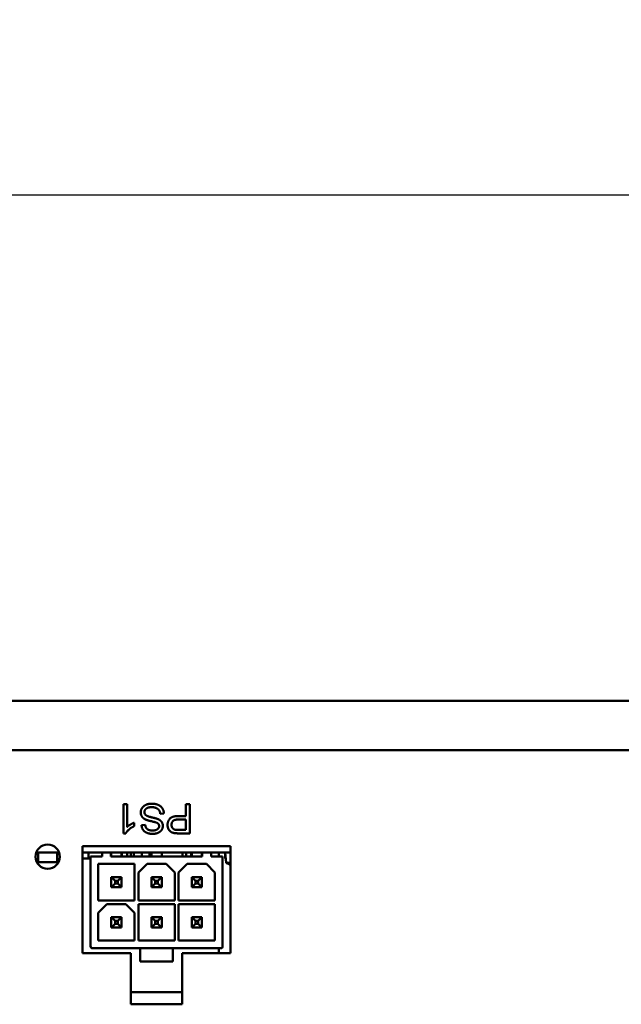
# Model space of a CAD drawing. Header units: inches. Extents: x 0.8 to 75.7, y -7.8 to 49.3.
# Tile 332 of 339: x 62.4 to 64.9, y 45.2 to 49.3. Entities that reach past the tile are written whole.
import ezdxf

# ---------------------------------------------------------------- set-up
doc = ezdxf.new("R2010")
doc.units = ezdxf.units.IN
doc.header["$MEASUREMENT"] = 0
for name, color, linetype, lineweight in [('Dimensions(ROSSANSI)', 7, 'Continuous', 25), ('Visible Edges(ROSSANSI)', 7, 'Continuous', 50), ('Visible Tangent Edges(ROSSANSI)', 7, 'Continuous', 50)]:
    doc.layers.add(name, color=color, linetype=linetype, lineweight=lineweight)
doc.styles.add('DEFAULT-ROSSANSI', font='arial.ttf')
doc.dimstyles.new('DEFAULT-ROSSANSI', dxfattribs={"dimtxt": 1, "dimasz": 0.098425, "dimexe": 0.125, "dimexo": 0.0625, "dimgap": 0.031496, "dimtad": 0, "dimtih": 1, "dimtoh": 1, "dimrnd": 1e-08, "dimzin": 0, "dimdsep": 46, "dimtxsty": 'DEFAULT-ROSSANSI', "dimcen": 0.09, "dimdle": 0.393701, "dimclrd": 7, "dimclre": 7, "dimclrt": 179, "dimadec": 0, "dimazin": 0, "dimtfac": 1, "dimtofl": 0, "dimtmove": 0, "dimatfit": 3, "dimfxl": 1, "dimtolj": 1, "dimtzin": 0, "dimlwd": 25, "dimlwe": 25, "dimarcsym": 0})

# ---------------------------------------------------------------- blocks, each defined once
blk = doc.blocks.new('*D5')
at = {"layer": 'Defpoints', "color": 0}
for p in [(69.6442, 48.5523), (32.4542, 46.2689), (69.6442, 46.2689)]:
    blk.add_point(p, dxfattribs=at)
at = {"layer": 'Dimensions(ROSSANSI)', "color": 7, "lineweight": 25}
for p, q in [((32.4542, 46.3314), (32.4542, 48.6773)), ((69.6442, 46.3314), (69.6442, 48.6773)), ((32.5526, 48.5523), (47.0143, 48.5523)), ((69.5458, 48.5523), (55.0841, 48.5523))]:
    blk.add_line(p, q, dxfattribs=at)
at = {"layer": 'Dimensions(ROSSANSI)', "color": 7}
for points in [[(32.5526, 48.5687), (32.5526, 48.5359), (32.4542, 48.5523)], [(69.5458, 48.5687), (69.5458, 48.5359), (69.6442, 48.5523)]]:
    blk.add_solid(points, dxfattribs=at)
at = {"layer": 'Dimensions(ROSSANSI)', "color": 179, "lineweight": 25, "insert": (47.0458, 49.1932), "char_height": 1, "attachment_point": 1, "style": 'DEFAULT-ROSSANSI'}
blk.add_mtext('\\A1;37.19 [944.6]', dxfattribs=at)

msp = doc.modelspace()

# ---------------------------------------------------------------- linework, layer by layer
at = {"layer": 'Visible Edges(ROSSANSI)'}
for p, q in [((32.4542, 46.4727), (69.6442, 46.4727)), ((62.8685, 46.0474), (62.8685, 45.9269)), ((62.8833, 46.0474), (62.8685, 46.0474)), ((62.8833, 45.9535), (62.8833, 46.0474)), ((63.1258, 46.0474), (63.1258, 45.9986)), ((63.1417, 46.0474), (63.1258, 46.0474)), ((63.1417, 45.9274), (63.1417, 46.0474)), ((63.0203, 46.0075), (63.0353, 46.0088)), ((62.9127, 45.957), (62.9127, 45.9713)), ((62.9585, 45.9623), (62.9433, 45.9611)), ((63.0948, 45.9844), (63.1258, 45.9844)), ((63.1258, 45.9986), (63.095, 45.9986)), ((63.1258, 45.9844), (63.1258, 45.9415)), ((62.8685, 45.9269), (62.8781, 45.9269)), ((63.1258, 45.9415), (63.0951, 45.9415)), ((63.0965, 45.9274), (63.1417, 45.9274)), ((62.6037, 45.8487), (62.5097, 45.8487)), ((62.5173, 45.8093), (62.5173, 45.8487)), ((62.596, 45.8487), (62.596, 45.8093)), ((62.6997, 45.8744), (63.3097, 45.8744)), ((62.6997, 45.4344), (62.6997, 45.8744)), ((62.7807, 45.8487), (62.6997, 45.8487)), ((62.7255, 45.8487), (62.7255, 45.8237)), ((62.7807, 45.8487), (62.8171, 45.8487)), ((62.7807, 45.8329), (62.7807, 45.8487)), ((63.1931, 45.8487), (62.8171, 45.8487)), ((62.8171, 45.8329), (62.8171, 45.8487)), ((62.8187, 45.8329), (62.8187, 45.8487)), ((62.8607, 45.8329), (62.8607, 45.8487)), ((62.8624, 45.8329), (62.8624, 45.8487)), ((62.8837, 45.8487), (62.8837, 45.8329)), ((62.8988, 45.8329), (62.8988, 45.8487)), ((62.9119, 45.8487), (62.9119, 45.8329)), ((62.9437, 45.8329), (62.9437, 45.8487)), ((62.9755, 45.8487), (62.9755, 45.8329)), ((62.9841, 45.8329), (62.9841, 45.8487)), ((63.0261, 45.8329), (63.0261, 45.8487)), ((63.1114, 45.8329), (63.1114, 45.8487)), ((63.1264, 45.8487), (63.1264, 45.8329)), ((63.1478, 45.8329), (63.1478, 45.8487)), ((63.1494, 45.8487), (63.1494, 45.8329)), ((63.1914, 45.8329), (63.1914, 45.8487)), ((63.1931, 45.8487), (63.1931, 45.8329)), ((63.1931, 45.8487), (63.2295, 45.8487)), ((63.3097, 45.8487), (63.2295, 45.8487)), ((63.2295, 45.8487), (63.2295, 45.8329)), ((63.2617, 45.8487), (63.2617, 45.8329)), ((63.2867, 45.8487), (63.2867, 45.8237)), ((63.2909, 45.8057), (63.2872, 45.8487)), ((63.3097, 45.8744), (63.3097, 45.4344)), ((62.5173, 45.8093), (62.5119, 45.8093)), ((62.596, 45.8093), (62.5173, 45.8093)), ((62.6015, 45.8093), (62.596, 45.8093)), ((62.6997, 45.8237), (62.7334, 45.8237)), ((62.7807, 45.8329), (62.7334, 45.8329)), ((62.7334, 45.8329), (62.7334, 45.4628)), ((62.7649, 45.6518), (62.7649, 45.8014)), ((62.7649, 45.8014), (62.9145, 45.8014)), ((62.8171, 45.8329), (63.1931, 45.8329)), ((62.9145, 45.8014), (62.9145, 45.6518)), ((62.9303, 45.766), (62.9657, 45.8014)), ((62.9657, 45.8014), (63.0444, 45.8014)), ((63.0444, 45.8014), (63.0799, 45.766)), ((63.0956, 45.766), (63.1311, 45.8014)), ((63.1311, 45.8014), (63.2098, 45.8014)), ((63.2098, 45.8014), (63.2452, 45.766)), ((63.2767, 45.8329), (63.2295, 45.8329)), ((63.2767, 45.4628), (63.2767, 45.8329)), ((63.2867, 45.8237), (63.2894, 45.8237)), ((63.3097, 45.8057), (63.2909, 45.8057)), ((62.9303, 45.6518), (62.9303, 45.766)), ((63.0799, 45.766), (63.0799, 45.6518)), ((63.0956, 45.6518), (63.0956, 45.766)), ((63.2452, 45.766), (63.2452, 45.6518)), ((62.8187, 45.7056), (62.8187, 45.7476)), ((62.834, 45.7324), (62.8187, 45.7476)), ((62.8607, 45.7476), (62.8187, 45.7476)), ((62.8187, 45.7056), (62.834, 45.7209)), ((62.834, 45.7209), (62.834, 45.7324)), ((62.8454, 45.7324), (62.834, 45.7324)), ((62.834, 45.7209), (62.8454, 45.7209)), ((62.8454, 45.7324), (62.8607, 45.7476)), ((62.8454, 45.7209), (62.8454, 45.7324)), ((62.8454, 45.7209), (62.8607, 45.7056)), ((62.8607, 45.7056), (62.8607, 45.7476)), ((62.9841, 45.7056), (62.9841, 45.7476)), ((62.9993, 45.7324), (62.9841, 45.7476)), ((63.0261, 45.7476), (62.9841, 45.7476)), ((62.9993, 45.7209), (62.9841, 45.7056)), ((63.0108, 45.7324), (62.9993, 45.7324)), ((62.9993, 45.7324), (62.9993, 45.7209)), ((62.9993, 45.7209), (63.0108, 45.7209)), ((63.0261, 45.7476), (63.0108, 45.7324)), ((63.0108, 45.7209), (63.0108, 45.7324)), ((63.0108, 45.7209), (63.0261, 45.7056)), ((63.0261, 45.7056), (63.0261, 45.7476)), ((63.1494, 45.7056), (63.1494, 45.7476)), ((63.1647, 45.7324), (63.1494, 45.7476)), ((63.1914, 45.7476), (63.1494, 45.7476)), ((63.1494, 45.7056), (63.1647, 45.7209)), ((63.1647, 45.7209), (63.1647, 45.7324)), ((63.1762, 45.7324), (63.1647, 45.7324)), ((63.1647, 45.7209), (63.1762, 45.7209)), ((63.1914, 45.7476), (63.1762, 45.7324)), ((63.1762, 45.7209), (63.1762, 45.7324)), ((63.1762, 45.7209), (63.1914, 45.7056)), ((63.1914, 45.7056), (63.1914, 45.7476)), ((62.8187, 45.7056), (62.8607, 45.7056)), ((62.9841, 45.7056), (63.0261, 45.7056)), ((63.1494, 45.7056), (63.1914, 45.7056)), ((62.9145, 45.6518), (62.7649, 45.6518)), ((62.7649, 45.6006), (62.8003, 45.6361)), ((62.8003, 45.6361), (62.8791, 45.6361)), ((62.8791, 45.6361), (62.9145, 45.6006)), ((63.0799, 45.6518), (62.9303, 45.6518)), ((62.9303, 45.4865), (62.9303, 45.6361)), ((62.9303, 45.6361), (63.0799, 45.6361)), ((63.0799, 45.6361), (63.0799, 45.4865)), ((63.2452, 45.6518), (63.0956, 45.6518)), ((63.0956, 45.4865), (63.0956, 45.6361)), ((63.0956, 45.6361), (63.2452, 45.6361)), ((63.2452, 45.6361), (63.2452, 45.4865)), ((62.7649, 45.4865), (62.7649, 45.6006)), ((62.9145, 45.6006), (62.9145, 45.4865)), ((62.8187, 45.5403), (62.8187, 45.5823)), ((62.8187, 45.5823), (62.8607, 45.5823)), ((62.8187, 45.5823), (62.834, 45.567)), ((62.8187, 45.5403), (62.834, 45.5555)), ((62.834, 45.567), (62.8454, 45.567)), ((62.834, 45.567), (62.834, 45.5555)), ((62.834, 45.5555), (62.8454, 45.5555)), ((62.8454, 45.567), (62.8607, 45.5823)), ((62.8454, 45.567), (62.8454, 45.5555)), ((62.8454, 45.5555), (62.8607, 45.5403)), ((62.8607, 45.5403), (62.8607, 45.5823)), ((62.9993, 45.567), (62.9841, 45.5823)), ((62.9841, 45.5823), (62.9841, 45.5403)), ((62.9841, 45.5823), (63.0261, 45.5823)), ((62.9841, 45.5403), (62.9993, 45.5555)), ((62.9993, 45.5555), (62.9993, 45.567)), ((62.9993, 45.567), (63.0108, 45.567)), ((62.9993, 45.5555), (63.0108, 45.5555)), ((63.0108, 45.567), (63.0261, 45.5823)), ((63.0108, 45.567), (63.0108, 45.5555)), ((63.0108, 45.5555), (63.0261, 45.5403)), ((63.0261, 45.5403), (63.0261, 45.5823)), ((63.1914, 45.5823), (63.1494, 45.5823)), ((63.1494, 45.5823), (63.1647, 45.567)), ((63.1494, 45.5823), (63.1494, 45.5403)), ((63.1494, 45.5403), (63.1647, 45.5555)), ((63.1647, 45.567), (63.1762, 45.567)), ((63.1647, 45.567), (63.1647, 45.5555)), ((63.1647, 45.5555), (63.1762, 45.5555)), ((63.1762, 45.567), (63.1914, 45.5823)), ((63.1762, 45.567), (63.1762, 45.5555)), ((63.1762, 45.5555), (63.1914, 45.5403)), ((63.1914, 45.5403), (63.1914, 45.5823)), ((62.8187, 45.5403), (62.8607, 45.5403)), ((62.9841, 45.5403), (63.0261, 45.5403)), ((63.1494, 45.5403), (63.1914, 45.5403)), ((62.9145, 45.4865), (62.7649, 45.4865)), ((63.0799, 45.4865), (62.9303, 45.4865)), ((63.2452, 45.4865), (63.0956, 45.4865)), ((62.8997, 45.4344), (62.6997, 45.4344)), ((62.7413, 45.455), (62.9381, 45.455)), ((62.8997, 45.2244), (62.8997, 45.4344)), ((63.072, 45.455), (62.9381, 45.455)), ((62.9381, 45.455), (62.9381, 45.3999)), ((63.072, 45.3999), (63.072, 45.455)), ((63.072, 45.455), (63.2689, 45.455)), ((63.3097, 45.4344), (63.1097, 45.4344)), ((63.1097, 45.4344), (63.1097, 45.2244)), ((63.2617, 45.455), (63.2617, 45.4344)), ((63.072, 45.3999), (62.9381, 45.3999)), ((63.1097, 45.2737), (62.8997, 45.2737)), ((63.1097, 45.2244), (62.8997, 45.2244))]:
    msp.add_line(p, q, dxfattribs=at)
msp.add_circle((62.5567, 45.8315), 0.05, dxfattribs=at)
for centre, radius, start, end in [((63.4047, 46.052), 0.2713, 245.2131, 249.5158), ((62.7413, 45.4628), 0.00787, 180, 270), ((63.2689, 45.4628), 0.00787, 270, 0)]:
    msp.add_arc(centre, radius, start, end, dxfattribs=at)
for points in [[(62.9841, 46.0494), (62.9713, 46.0494), (62.9507, 46.0399), (62.9397, 46.023), (62.9397, 46.0134)], [(63.0353, 46.0088), (63.0349, 46.0208), (63.0224, 46.0399), (63.0004, 46.0494), (62.9841, 46.0494)], [(62.9397, 46.0134), (62.9397, 46.0038), (62.9497, 45.989), (62.9601, 45.9842)], [(62.955, 46.0148), (62.955, 46.0204), (62.9617, 46.0298), (62.9757, 46.0352), (62.9848, 46.0352)], [(62.9691, 45.9979), (62.9615, 46.0007), (62.955, 46.0091), (62.955, 46.0148)], [(62.9848, 46.0352), (62.995, 46.0352), (63.0114, 46.0281), (63.0192, 46.0165), (63.0203, 46.0075)], [(62.9127, 45.9713), (62.9059, 45.9687), (62.8886, 45.9585), (62.8833, 45.9535)], [(62.9433, 45.9611), (62.9436, 45.9506), (62.9547, 45.9339), (62.9751, 45.9253), (62.9885, 45.9253)], [(62.9878, 45.9392), (62.9739, 45.9392), (62.9596, 45.9509), (62.9585, 45.9623)], [(62.9601, 45.9842), (62.9673, 45.9809), (63.0062, 45.9721), (63.0109, 45.968)], [(63.0138, 45.9844), (63.0071, 45.988), (62.9739, 45.996), (62.9691, 45.9979)], [(63.0109, 45.968), (63.0155, 45.9638), (63.0155, 45.9573)], [(63.0308, 45.9584), (63.0308, 45.9666), (63.0224, 45.9799), (63.0138, 45.9844)], [(63.095, 45.9986), (63.0696, 45.9986), (63.0501, 45.9774), (63.0501, 45.9621)], [(63.0501, 45.9621), (63.0501, 45.9531), (63.0574, 45.9382), (63.0693, 45.93), (63.0782, 45.9285)], [(63.0665, 45.9626), (63.0665, 45.973), (63.0794, 45.9844), (63.0948, 45.9844)], [(63.0803, 45.9426), (63.0741, 45.9443), (63.0665, 45.9551), (63.0665, 45.9626)], [(62.8781, 45.9269), (62.8819, 45.9347), (62.9004, 45.9512), (62.9127, 45.957)], [(63.0155, 45.9573), (63.0155, 45.9499), (63.0023, 45.9392), (62.9878, 45.9392)], [(62.9885, 45.9253), (63.0006, 45.9253), (63.0205, 45.9335), (63.0308, 45.9492), (63.0308, 45.9584)], [(63.0782, 45.9285), (63.0845, 45.9274), (63.0965, 45.9274)], [(63.0951, 45.9415), (63.0843, 45.9415), (63.0803, 45.9426)]]:
    msp.add_open_spline(points, degree=2, dxfattribs=at)
at = {"layer": 'Visible Tangent Edges(ROSSANSI)'}
msp.add_line((32.4542, 46.2689), (69.6442, 46.2689), dxfattribs=at)

# ---------------------------------------------------------------- dimensions: what is measured, and where the dimension line sits
at = {"layer": 'Dimensions(ROSSANSI)', "color": 7, "lineweight": 25}
dim = msp.add_linear_dim(base=(69.6442, 48.5523), p1=(32.4542, 46.2689), p2=(69.6442, 46.2689), dimstyle='DEFAULT-ROSSANSI', override={"dimtih": 0, "dimtoh": 0, "dimdec": 2, "dimtp": 0, "dimtm": 0, "dimtdec": 2, "dimatfit": 1}, dxfattribs=at)
dim.commit()
dim.dimension.update_dxf_attribs({"geometry": '*D5', "text_midpoint": (51.0492, 48.5523), "dimtype": 160})

doc.saveas('drawing.dxf')
